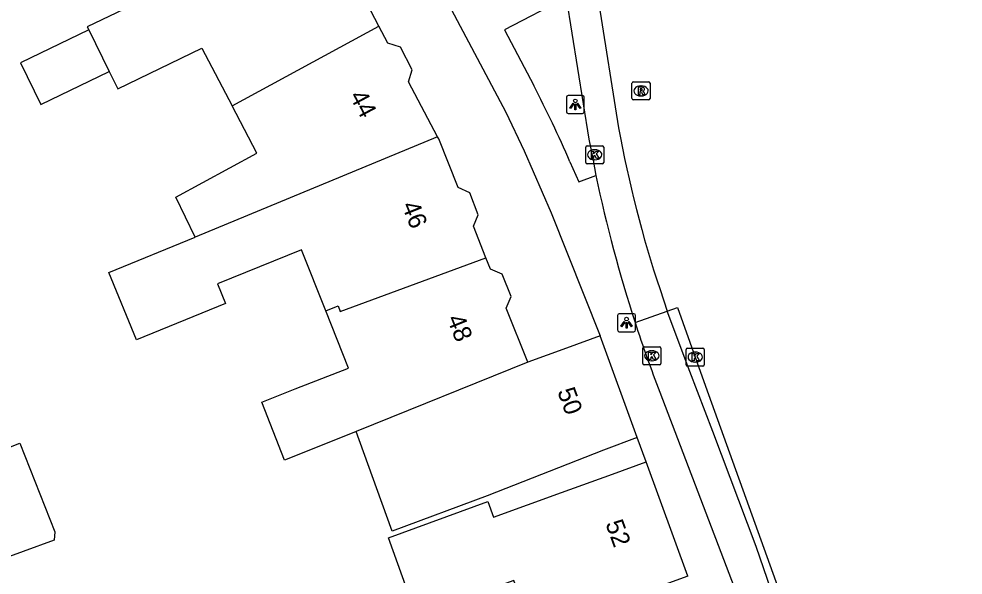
# Model space of a CAD drawing. Extents: x 159265 to 160143, y 383413 to 384319.
# Drawn here: x 159554.9 to 159607.4, y 384121.4 to 384152.3 of the extents above; entities that cross this region are included whole.
import ezdxf

# ---------------------------------------------------------------- set-up
doc = ezdxf.new("R2010")
doc.units = 0
for name, color, linetype in [('IMGEO_Fietspad_gesloten', 7, 'Continuous'), ('IMGEO_Kolk', 7, 'Continuous'), ('IMGEO_Lichtpunt', 7, 'Continuous'), ('IMGEO_Pand', 7, 'Continuous'), ('IMGEO_Pand_nummerreeks', 7, 'Continuous'), ('IMGEO_Rijbaan_lokaal_gesloten', 7, 'Continuous'), ('IMGEO_Rioolput', 7, 'Continuous'), ('IMGEO_Voetpad_open', 7, 'Continuous')]:
    doc.layers.add(name, color=color, linetype=linetype)

msp = doc.modelspace()

# ---------------------------------------------------------------- linework, layer by layer
at = {"layer": 'IMGEO_Fietspad_gesloten'}
for points in [[(159605.855, 384092.002), (159603.247, 384101.636), (159595.897, 384123.026), (159593.472, 384129.402), (159592.199, 384132.75), (159590.948, 384136.085)], [(159590.536, 384131.591), (159595.359, 384118.968), (159597.619, 384112.418), (159601.577, 384101.103), (159604.229, 384091.417)]]:
    msp.add_lwpolyline(points, dxfattribs=at)
msp.add_arc((159663.439, 384159.609), 78.102, 198.00727, 201.02282, dxfattribs=at)
at = {"layer": 'IMGEO_Kolk'}
for p, q in [((159586.418, 384144.355), (159586.418, 384145.207)), ((159586.493, 384145.281), (159587.345, 384145.281)), ((159586.906, 384145.061), (159586.931, 384145.061)), ((159587.419, 384145.207), (159587.419, 384144.355)), ((159586.929, 384144.501), (159586.904, 384144.501)), ((159587.345, 384144.281), (159586.493, 384144.281)), ((159589.593, 384133.19), (159589.593, 384134.042)), ((159589.668, 384134.116), (159590.52, 384134.116)), ((159590.594, 384134.042), (159590.594, 384133.19)), ((159592.003, 384133.115), (159592.003, 384133.967)), ((159592.078, 384134.041), (159592.93, 384134.041)), ((159593.004, 384133.967), (159593.004, 384133.115)), ((159590.081, 384133.896), (159590.106, 384133.896)), ((159592.491, 384133.821), (159592.516, 384133.821)), ((159590.52, 384133.116), (159589.668, 384133.116)), ((159590.104, 384133.336), (159590.079, 384133.336)), ((159592.93, 384133.041), (159592.078, 384133.041)), ((159592.514, 384133.261), (159592.489, 384133.261))]:
    msp.add_line(p, q, dxfattribs=at)
for points in [[(159586.418, 384144.355), (159586.418, 384145.207)], [(159586.493, 384145.281), (159587.345, 384145.281)], [(159586.739, 384144.981), (159586.862, 384144.981), (159586.862, 384144.83), (159586.992, 384144.981), (159587.156, 384144.981), (159587.01, 384144.83), (159587.163, 384144.581), (159587.011, 384144.581), (159586.926, 384144.745), (159586.862, 384144.678), (159586.862, 384144.581), (159586.739, 384144.581), (159586.739, 384144.981)], [(159587.419, 384145.207), (159587.419, 384144.355)], [(159587.345, 384144.281), (159586.493, 384144.281)], [(159589.593, 384133.19), (159589.593, 384134.042)], [(159589.668, 384134.116), (159590.52, 384134.116)], [(159590.594, 384134.042), (159590.594, 384133.19)], [(159592.003, 384133.115), (159592.003, 384133.967)], [(159592.078, 384134.041), (159592.93, 384134.041)], [(159593.004, 384133.967), (159593.004, 384133.115)], [(159589.914, 384133.816), (159590.037, 384133.816), (159590.037, 384133.665), (159590.167, 384133.816), (159590.331, 384133.816), (159590.185, 384133.665), (159590.338, 384133.416), (159590.186, 384133.416), (159590.101, 384133.58), (159590.037, 384133.513), (159590.037, 384133.416), (159589.914, 384133.416), (159589.914, 384133.816)], [(159592.324, 384133.741), (159592.447, 384133.741), (159592.447, 384133.59), (159592.577, 384133.741), (159592.741, 384133.741), (159592.595, 384133.59), (159592.748, 384133.341), (159592.596, 384133.341), (159592.511, 384133.505), (159592.447, 384133.438), (159592.447, 384133.341), (159592.324, 384133.341), (159592.324, 384133.741)], [(159590.52, 384133.116), (159589.668, 384133.116)], [(159592.93, 384133.041), (159592.078, 384133.041)]]:
    msp.add_lwpolyline(points, dxfattribs=at)
for centre, start, end in [((159586.495, 384145.205), 91.552, 178.448), ((159586.495, 384145.205), 91.552, 178.448), ((159587.343, 384145.205), 1.552, 88.448), ((159587.343, 384145.205), 1.552, 88.448), ((159586.495, 384144.357), 181.552, 268.448), ((159586.495, 384144.357), 181.552, 268.448), ((159587.343, 384144.357), 271.552, 358.448), ((159587.343, 384144.357), 271.552, 358.448), ((159589.67, 384134.04), 91.552, 178.448), ((159589.67, 384134.04), 91.552, 178.448), ((159590.518, 384134.04), 1.552, 88.448), ((159590.518, 384134.04), 1.552, 88.448), ((159592.08, 384133.965), 91.552, 178.448), ((159592.08, 384133.965), 91.552, 178.448), ((159592.928, 384133.965), 1.552, 88.448), ((159592.928, 384133.965), 1.552, 88.448), ((159589.67, 384133.192), 181.552, 268.448), ((159589.67, 384133.192), 181.552, 268.448), ((159590.518, 384133.192), 271.552, 358.448), ((159590.518, 384133.192), 271.552, 358.448), ((159592.08, 384133.117), 181.552, 268.448), ((159592.08, 384133.117), 181.552, 268.448), ((159592.928, 384133.117), 271.552, 358.448), ((159592.928, 384133.117), 271.552, 358.448)]:
    msp.add_arc(centre, 0.0765, start, end, dxfattribs=at)
for centre, major_axis, ratio, start_param, end_param in [((159586.905, 384144.781), (-0.387, 0.002), 0.722429, 4.712389, 7.853982), ((159586.93, 384144.781), (-0.39, 0.002), 0.717154, 1.570796, 4.712389), ((159590.08, 384133.616), (-0.387, 0.002), 0.722429, 4.712389, 7.853982), ((159590.105, 384133.616), (-0.39, 0.002), 0.717154, 1.570796, 4.712389), ((159592.49, 384133.541), (-0.387, 0.002), 0.722429, 4.712389, 7.853982), ((159592.515, 384133.541), (-0.39, 0.002), 0.717154, 1.570796, 4.712389)]:
    msp.add_ellipse(centre, major_axis=major_axis, ratio=ratio, start_param=start_param, end_param=end_param, dxfattribs=at)
at = {"layer": 'IMGEO_Lichtpunt'}
for p, q in [((159585.345, 384147.976), (159585.345, 384147.169)), ((159585.345, 384147.976), (159585.345, 384147.169)), ((159586.247, 384148.071), (159585.439, 384148.071)), ((159586.247, 384148.071), (159585.439, 384148.071)), ((159586.341, 384147.169), (159586.341, 384147.976)), ((159586.341, 384147.169), (159586.341, 384147.976)), ((159585.439, 384147.075), (159586.247, 384147.075)), ((159585.439, 384147.075), (159586.247, 384147.075)), ((159588.191, 384135.854), (159588.191, 384135.047)), ((159588.191, 384135.854), (159588.191, 384135.047)), ((159589.093, 384135.949), (159588.285, 384135.949)), ((159589.093, 384135.949), (159588.285, 384135.949)), ((159589.187, 384135.047), (159589.187, 384135.854)), ((159589.187, 384135.047), (159589.187, 384135.854)), ((159588.285, 384134.953), (159589.093, 384134.953)), ((159588.285, 384134.953), (159589.093, 384134.953))]:
    msp.add_line(p, q, dxfattribs=at)
for points in [[(159585.719, 384147.64), (159585.758, 384147.612), (159585.57, 384147.35), (159585.532, 384147.377), (159585.719, 384147.64)], [(159585.821, 384147.592), (159585.868, 384147.592), (159585.868, 384147.27), (159585.821, 384147.27), (159585.821, 384147.592)], [(159585.931, 384147.612), (159585.969, 384147.639), (159586.156, 384147.377), (159586.117, 384147.349), (159585.931, 384147.612)], [(159588.565, 384135.518), (159588.604, 384135.49), (159588.416, 384135.228), (159588.378, 384135.255), (159588.565, 384135.518)], [(159588.667, 384135.47), (159588.714, 384135.47), (159588.714, 384135.148), (159588.667, 384135.148), (159588.667, 384135.47)], [(159588.777, 384135.49), (159588.815, 384135.517), (159589.002, 384135.255), (159588.963, 384135.227), (159588.777, 384135.49)]]:
    msp.add_lwpolyline(points, dxfattribs=at)
for centre in [(159585.844, 384147.774), (159588.69, 384135.652)]:
    msp.add_circle(centre, 0.0994, dxfattribs=at)
for centre, start, end in [((159585.439, 384147.976), 90, 180), ((159585.439, 384147.976), 90, 180), ((159586.247, 384147.976), 0, 90), ((159586.247, 384147.976), 0, 90), ((159585.439, 384147.169), 180, 270), ((159585.439, 384147.169), 180, 270), ((159586.247, 384147.169), 270, 0), ((159586.247, 384147.169), 270, 360), ((159588.285, 384135.854), 90, 180), ((159588.285, 384135.854), 90, 180), ((159589.093, 384135.854), 0, 90), ((159589.093, 384135.854), 0, 90), ((159588.285, 384135.047), 180, 270), ((159588.285, 384135.047), 180, 270), ((159589.093, 384135.047), 270, 0), ((159589.093, 384135.047), 270, 360)]:
    msp.add_arc(centre, 0.0946, start, end, dxfattribs=at)
at = {"layer": 'IMGEO_Pand'}
for points in [[(159574.928, 384151.928), (159574.275, 384153.158), (159574.484, 384153.84), (159573.806, 384155.119), (159573.121, 384155.329), (159571.885, 384157.656)], [(159563.094, 384154.212), (159563.188, 384154.042), (159558.736, 384151.892), (159558.823, 384151.715)], [(159566.779, 384147.493), (159574.928, 384151.928)], [(159578.192, 384145.784), (159576.571, 384148.834), (159576.785, 384149.503), (159576.137, 384150.757), (159575.43, 384150.982), (159574.928, 384151.928)], [(159558.823, 384151.715), (159555.021, 384149.879), (159556.148, 384147.576), (159559.949, 384149.412)], [(159558.823, 384151.715), (159559.949, 384149.412)], [(159559.949, 384149.412), (159560.427, 384148.436), (159565.099, 384150.708), (159566.779, 384147.493)], [(159564.727, 384140.195), (159563.653, 384142.424), (159568.152, 384144.865), (159566.779, 384147.493)], [(159578.192, 384145.784), (159564.727, 384140.195)], [(159580.882, 384139.063), (159580.183, 384140.82), (159580.456, 384141.44), (159579.977, 384142.67), (159579.328, 384142.968), (159578.259, 384145.658), (159578.192, 384145.784)], [(159571.984, 384136.111), (159570.632, 384139.505), (159565.976, 384137.604), (159566.418, 384136.521), (159561.465, 384134.499), (159559.938, 384138.24), (159564.727, 384140.195)], [(159571.984, 384136.111), (159572.665, 384136.386), (159572.789, 384136.073), (159580.882, 384139.063)], [(159583.214, 384133.254), (159582, 384136.25), (159582.282, 384136.902), (159581.786, 384138.149), (159581.133, 384138.431), (159580.882, 384139.063)], [(159573.665, 384129.415), (159571.228, 384128.435), (159569.685, 384127.815), (159568.424, 384131.041), (159570.292, 384131.771), (159573.252, 384132.928), (159571.984, 384136.111)], [(159587.224, 384134.718), (159585.345, 384134.033), (159583.214, 384133.254)], [(159589.284, 384129.067), (159587.224, 384134.718)], [(159583.214, 384133.254), (159573.665, 384129.415)], [(159589.284, 384129.067), (159587.406, 384128.377), (159580.952, 384125.837), (159575.677, 384123.867), (159574.559, 384126.949), (159573.665, 384129.415)], [(159549.679, 384126.643), (159554.988, 384128.755), (159556.943, 384123.841), (159556.901, 384123.365), (159551.716, 384121.485), (159551.634, 384121.729), (159549.679, 384126.643)], [(159592.091, 384121.374), (159590.212, 384120.69), (159587.397, 384119.667), (159583.466, 384118.241), (159582.419, 384121.129), (159577.028, 384119.174), (159575.458, 384123.504), (159580.991, 384125.511), (159581.306, 384124.642), (159585.083, 384126.012), (159587.901, 384127.032), (159589.78, 384127.716)], [(159592.091, 384121.374), (159589.78, 384127.716)]]:
    msp.add_lwpolyline(points, dxfattribs=at)
at = {"layer": 'IMGEO_Rijbaan_lokaal_gesloten'}
for points in [[(159585.336, 384153.517), (159586.594, 384145.643), (159586.827, 384144.475), (159586.99, 384143.625)], [(159587.145, 384153.157), (159588.25, 384146.285)], [(159590.553, 384137.29), (159590.948, 384136.085)], [(159589.163, 384135.465), (159590.948, 384136.085)], [(159590.948, 384136.085), (159591.516, 384136.291), (159592.504, 384133.541), (159593.08, 384131.919), (159603.964, 384101.696), (159607.382, 384092.196)]]:
    msp.add_lwpolyline(points, dxfattribs=at)
for centre, radius, start, end in [((159649.94, 384157.287), 62.664, 190.11224, 198.60978), ((159663.65, 384159.67), 78.321, 191.82151, 198.00199)]:
    msp.add_arc(centre, radius, start, end, dxfattribs=at)
at = {"layer": 'IMGEO_Rioolput'}
for p, q in [((159588.991, 384147.903), (159588.991, 384148.755)), ((159589.066, 384148.829), (159589.918, 384148.829)), ((159589.992, 384148.755), (159589.992, 384147.903)), ((159589.479, 384148.609), (159589.504, 384148.609)), ((159589.918, 384147.829), (159589.066, 384147.829)), ((159589.502, 384148.049), (159589.477, 384148.049))]:
    msp.add_line(p, q, dxfattribs=at)
for points in [[(159588.991, 384147.903), (159588.991, 384148.755)], [(159589.066, 384148.829), (159589.918, 384148.829)], [(159589.992, 384148.755), (159589.992, 384147.903)], [(159589.58, 384148.527), (159589.328, 384148.529), (159589.328, 384148.129)], [(159589.328, 384148.129), (159589.452, 384148.129), (159589.452, 384148.291), (159589.463, 384148.291)], [(159589.506, 384148.448), (159589.452, 384148.448), (159589.452, 384148.367)], [(159589.452, 384148.367), (159589.504, 384148.367)], [(159589.51, 384148.262), (159589.581, 384148.129), (159589.721, 384148.129), (159589.656, 384148.255)], [(159589.918, 384147.829), (159589.066, 384147.829)]]:
    msp.add_lwpolyline(points, dxfattribs=at)
for centre, radius, start, end in [((159589.068, 384148.753), 0.0765, 91.552, 178.448), ((159589.068, 384148.753), 0.0765, 91.552, 178.448), ((159589.916, 384148.753), 0.0765, 1.552, 88.448), ((159589.916, 384148.753), 0.0765, 1.552, 88.448), ((159589.462, 384148.238), 0.0533, 26.0293, 88.6989), ((159589.488, 384148.556), 0.19, 274.7715, 282.9687), ((159589.512, 384148.352), 0.0964, 77.0061, 93.1865), ((159589.526, 384148.409), 0.0378, 276.6634, 79.6772), ((159589.579, 384148.417), 0.109, 350.3612, 89.416), ((159589.577, 384148.417), 0.112, 277.5842, 350.9817), ((159589.561, 384148.202), 0.108, 29.5134, 73.7905), ((159589.068, 384147.905), 0.0765, 181.552, 268.448), ((159589.068, 384147.905), 0.0765, 181.552, 268.448), ((159589.916, 384147.905), 0.0765, 271.552, 358.448), ((159589.916, 384147.905), 0.0765, 271.552, 358.448)]:
    msp.add_arc(centre, radius, start, end, dxfattribs=at)
for centre, major_axis, ratio, start_param, end_param in [((159589.478, 384148.329), (-0.387, 0.002), 0.722429, 4.712389, 7.853982), ((159589.503, 384148.329), (-0.39, 0.002), 0.717154, 1.570796, 4.712389)]:
    msp.add_ellipse(centre, major_axis=major_axis, ratio=ratio, start_param=start_param, end_param=end_param, dxfattribs=at)
at = {"layer": 'IMGEO_Voetpad_open'}
for points in [[(159526.601, 384229.44), (159529.577, 384231.612), (159529.513, 384231.702), (159529.775, 384231.885), (159530.148, 384231.353), (159533.693, 384226.516), (159536.601, 384222.376), (159537.239, 384221.447), (159540.561, 384216.702), (159545.411, 384209.299), (159545.303, 384209.26), (159548.142, 384204.946), (159551.354, 384200.029), (159555.416, 384193.432), (159558.999, 384187.571), (159562.104, 384182.378), (159565.962, 384175.916), (159568.655, 384171.419), (159571.612, 384166.491), (159575.782, 384158.842), (159581.986, 384147.144), (159583, 384145.004), (159584.508, 384141.549), (159587.224, 384134.718)], [(159585.336, 384153.517), (159581.916, 384151.716), (159583.53, 384148.628)], [(159585.543, 384144.393), (159586.038, 384143.282), (159586.99, 384143.625)], [(159589.78, 384127.716), (159589.284, 384129.067)]]:
    msp.add_lwpolyline(points, dxfattribs=at)
msp.add_arc((159523.336, 384117.42), 67.803, 23.44129, 27.4045, dxfattribs=at)

# ---------------------------------------------------------------- texts
at = {"layer": 'IMGEO_Pand_nummerreeks'}
for s, rotation, p in [('44', 297.9803, (159573.276, 384148.046)), ('46', 291.8093, (159576.184, 384141.972)), ('48', 291.6862, (159578.695, 384135.684)), ('50', 290.0476, (159584.829, 384131.642)), ('52', 290.0648, (159587.502, 384124.297))]:
    msp.add_text(s, height=1, rotation=rotation, dxfattribs=at).set_placement(p)

doc.saveas('drawing.dxf')
